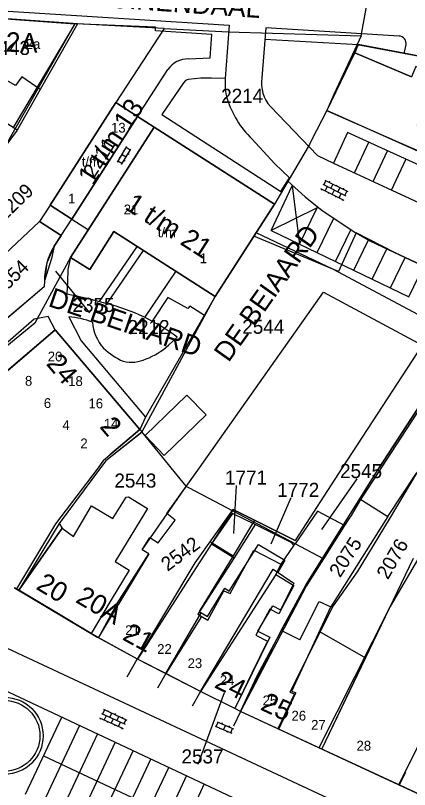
# Model space of a CAD drawing. Extents: x 148816 to 151297, y 399515 to 402500.
# Drawn here: x 150790.3 to 150840.6, y 399958.9 to 400057.7 of the extents above; entities that cross this region are included whole.
import ezdxf

# ---------------------------------------------------------------- set-up
doc = ezdxf.new("R2010")
doc.units = 0
for name, color, linetype in [('B01 Hoofdgebouw  [D] Norm', 7, 'Continuous'), ('B01 Hoofdgebouw  [T] Norm', 7, 'Continuous'), ('B01 Hoofdgebouw secundair [T] Gem', 7, 'Continuous'), ('B01 hoofgebouw', 7, 'Continuous'), ('B02 Bijgebouw  [D] Norm', 7, 'Continuous'), ('B02 Bijgebouw  [T] Norm', 7, 'Continuous'), ('B07 Tussenmuur  [D] Norm', 7, 'Continuous'), ('G01 perceelsgrens', 7, 'Continuous'), ('S02 Open verharding  Norm', 7, 'Continuous'), ('T03 Hek raster  [T] Gem', 7, 'Continuous'), ('T04 Haag heg  [D] Gem', 7, 'Continuous'), ('V00 Kant verharding algemeen  [T] Norm', 7, 'Continuous'), ('V00 Kant verharding algemeen secundair  [T] Gem', 7, 'Continuous'), ('V00 Kant verharding algemeen secundair  [T] Norm', 7, 'Continuous'), ('Z01 perceelnummer', 7, 'Continuous'), ('Z02 huisnummer', 7, 'Continuous'), ('Z02 Huisnummer  [Tekst] Norm', 7, 'Continuous'), ('Z06 straatnaam', 7, 'Continuous')]:
    doc.layers.add(name, color=color, linetype=linetype)

msp = doc.modelspace()

# ---------------------------------------------------------------- linework, layer by layer
at = {"layer": 'B01 Hoofdgebouw  [D] Norm'}
for p, q in [((150795.348, 400052.381), (150790.046, 400043.45)), ((150845.671, 400013.795), (150836.721, 400000)), ((150801.545, 400000.967), (150800.873, 400000)), ((150801.545, 400000.967), (150802.36, 400001.66)), ((150800.873, 400000), (150795.449, 399992.841)), ((150813.254, 399987.887), (150818.105, 399994.687)), ((150818.105, 399994.687), (150826.001, 399990.749)), ((150815.184, 399990.551), (150818.078, 399988.773)), ((150817.601, 399984.269), (150821.303, 399990.218)), ((150821.303, 399990.218), (150824.675, 399988.226)), ((150807.331, 399989.02), (150803.482, 399982.607)), ((150818.078, 399988.773), (150813.735, 399981.668)), ((150824.675, 399988.226), (150823.773, 399986.699)), ((150829.384, 399964.117), (150841.083, 399988.484)), ((150823.208, 399987.086), (150825.822, 399985.293)), ((150825.822, 399985.293), (150824.12, 399981.891)), ((150814.799, 399981.017), (150817.011, 399984.636)), ((150817.011, 399984.636), (150817.601, 399984.269)), ((150826.576, 399978.045), (150829.046, 399982.956)), ((150829.046, 399982.956), (150830.569, 399982.245)), ((150821.219, 399979.141), (150823.139, 399982.374)), ((150823.139, 399982.374), (150824.12, 399981.891)), ((150813.735, 399981.668), (150814.799, 399981.017)), ((150821.219, 399979.141), (150822.759, 399978.383)), ((150821.289, 399973.39), (150824.225, 399979.228)), ((150826.576, 399978.045), (150824.225, 399979.228)), ((150829.116, 399979.116), (150834.975, 399975.763)), ((150829.116, 399979.116), (150834.372, 399976.108)), ((150822.759, 399978.383), (150820.497, 399973.786)), ((150829.384, 399964.117), (150834.372, 399974.506)), ((150840.08, 399961.141), (150839.275, 399959.525))]:
    msp.add_line(p, q, dxfattribs=at)
at = {"layer": 'B01 Hoofdgebouw  [T] Norm'}
for p, q in [((150785.62, 400057.58), (150797.9, 400056.68)), ((150797.9, 400056.68), (150795.348, 400052.381)), ((150834.05, 400054.02), (150833.59, 400052.99)), ((150841.85, 400052.53), (150834.05, 400054.02)), ((150833.59, 400052.99), (150840.85, 400049.91)), ((150803.11, 400046.62), (150794.74, 400033.54)), ((150805.91, 400044.83), (150803.11, 400046.62)), ((150797.53, 400031.75), (150805.91, 400044.83)), ((150808.03, 400043.49), (150797.36, 400026.86)), ((150823.35, 400033.66), (150808.03, 400043.49)), ((150794.74, 400033.54), (150797.53, 400031.75)), ((150815.81, 400021.89), (150823.35, 400033.66)), ((150796.17, 400029.66), (150793.38, 400031.46)), ((150795.27, 400028.28), (150796.17, 400029.66)), ((150799.79, 400025.32), (150802.88, 400030.18)), ((150802.88, 400030.18), (150815.81, 400021.89)), ((150797.36, 400026.86), (150799.79, 400025.32)), ((150794.01, 400023.86), (150793.98, 400023.09)), ((150793.98, 400023.09), (150773.21, 400005.49)), ((150795.37, 400017.6), (150785.69, 400009.32)), ((150806.17, 400004.9), (150795.37, 400017.6)), ((150802.36, 400001.66), (150806.17, 400004.9)), ((150790.193, 399984.684), (150800.848, 399978.338)), ((150790.477, 399984.555), (150790.22, 399984.71)), ((150800.91, 399978.32), (150803.482, 399982.607)), ((150805.9, 399975.59), (150800.91, 399978.32)), ((150813.92, 399971.45), (150805.9, 399975.59)), ((150820.497, 399973.786), (150818.29, 399969.3)), ((150819.04, 399968.92), (150821.289, 399973.39)), ((150818.29, 399969.3), (150813.92, 399971.45)), ((150849.86, 399954.61), (150819.04, 399968.92)), ((150834.372, 399961.801), (150819.04, 399968.92))]:
    msp.add_line(p, q, dxfattribs=at)
at = {"layer": 'B01 Hoofdgebouw secundair [T] Gem'}
msp.add_circle((150788.931, 399965.806), 4.916, dxfattribs=at)
at = {"layer": 'B01 hoofgebouw'}
for points in [[(150768.94, 400024.86), (150765.29, 400028.05), (150773.7, 400037.51), (150785.62, 400057.58), (150797.9, 400056.68)], [(150797.9, 400056.68), (150790.214, 400043.146), (150788.975, 400040.996), (150785.302, 400043.226), (150783.386, 400039.987), (150787.002, 400037.736), (150784.14, 400033.191), (150780.545, 400035.385), (150778.893, 400032.584), (150781.935, 400030.101), (150778.874, 400027.081), (150776.259, 400029.444), (150772.26, 400025.504), (150775.671, 400017.617), (150776.213, 400017.88), (150776.269, 400017.496), (150779.875, 400019.267), (150780.198, 400018.853), (150780.002, 400018.632), (150781.718, 400016.69), (150783.275, 400018.066), (150781.186, 400020.295), (150783.097, 400021.793), (150793.38, 400031.46)], [(150864.71, 400034.14), (150841.62, 400043.76), (150844.23, 400050.02), (150841.39, 400051.21), (150840.85, 400049.91), (150833.59, 400052.99), (150834.05, 400054.02), (150841.85, 400052.53), (150841.95, 400052.69), (150857.79, 400046.1), (150860.23, 400051.98), (150865.98, 400049.6), (150867.18, 400052.48), (150871.57, 400050.65), (150864.71, 400034.14)], [(150805.91, 400044.83), (150797.53, 400031.75), (150794.74, 400033.54), (150803.11, 400046.62), (150805.91, 400044.83)], [(150805.91, 400044.83), (150808.03, 400043.49)], [(150799.79, 400025.32), (150797.36, 400026.86), (150808.03, 400043.49), (150823.35, 400033.66), (150815.81, 400021.89), (150802.88, 400030.18), (150799.79, 400025.32)], [(150793.38, 400031.46), (150796.17, 400029.66), (150795.269, 400028.278)], [(150797.53, 400031.75), (150799.65, 400030.4)], [(150794.01, 400023.86), (150793.98, 400023.09), (150773.21, 400005.49), (150772.76, 400006.01), (150771.77, 400006.06), (150771.26, 400005.75), (150766.35, 400013.33), (150762.74, 400023.48), (150768.94, 400024.86)], [(150813.779, 400000), (150829.63, 400022.43), (150842.18, 400015.675), (150832.006, 400000)], [(150785.69, 400009.32), (150795.37, 400017.6), (150806.17, 400004.9), (150802.361, 400001.661)], [(150836.721, 400000), (150845.671, 400013.795), (150849.5, 400011.94), (150841.899, 400000)], [(150814.64, 400006.77), (150812.2, 400009.28), (150806.86, 400004.12), (150809.29, 400001.6), (150814.64, 400006.77)], [(150806.17, 400004.9), (150806.471, 400004.547), (150801.844, 400000.918), (150801.165, 400000)], [(150801.165, 400000), (150795.916, 399992.904), (150790.762, 399984.385)], [(150803.31, 399982.71), (150807.331, 399989.02), (150806.495, 399989.522), (150807.445, 399991.105), (150808.532, 399990.452), (150810.691, 399993.319), (150809.65, 399994.157), (150813.779, 400000)], [(150832.006, 400000), (150826.001, 399990.749), (150818.105, 399994.687), (150815.31, 399990.291), (150818.235, 399988.532), (150813.565, 399981.32), (150814.866, 399980.562), (150816.918, 399984.298), (150817.693, 399983.986), (150820.734, 399989.492), (150824.178, 399987.71), (150823.548, 399986.414), (150825.836, 399984.996), (150823.913, 399981.371), (150822.775, 399981.976), (150820.982, 399978.633), (150822.487, 399977.867), (150820.49, 399973.79)], [(150821.15, 399973.46), (150827.404, 399985.136), (150836.721, 400000)], [(150790.762, 399984.385), (150796.3, 399992.321), (150797.711, 399991.262), (150800.031, 399995.14), (150802.73, 399993.532), (150804.447, 399996.272), (150804.755, 399996.309)], [(150804.755, 399996.309), (150807.172, 399994.823), (150803.039, 399988.063), (150804.807, 399986.934), (150802.54, 399983.15)], [(150802.54, 399983.15), (150799.97, 399978.86), (150790.22, 399984.71)], [(150820.49, 399973.79), (150818.29, 399969.3), (150813.92, 399971.45), (150805.9, 399975.59), (150800.91, 399978.32), (150803.31, 399982.71)], [(150892.523, 399942.314), (150890.34, 399937.76), (150881.72, 399941.44), (150877.78, 399942.9), (150860.91, 399950.51), (150852.57, 399954.45), (150852.98, 399955.29), (150850.67, 399956.36), (150849.86, 399954.61), (150819.04, 399968.92), (150821.15, 399973.46)]]:
    msp.add_lwpolyline(points, dxfattribs=at)
msp.add_arc((150802.581, 400023.806), 8.571, 148.54869, 179.63932, dxfattribs=at)
at = {"layer": 'B02 Bijgebouw  [D] Norm'}
for p, q in [((150834.242, 399996.046), (150836.721, 400000)), ((150837.813, 399993.783), (150841.46, 399999.31)), ((150834.242, 399996.046), (150837.813, 399993.783)), ((150837.813, 399993.783), (150830.569, 399982.245)), ((150824.225, 399979.228), (150827.404, 399985.136))]:
    msp.add_line(p, q, dxfattribs=at)
at = {"layer": 'B02 Bijgebouw  [T] Norm'}
for p, q in [((150805.91, 400044.83), (150808.03, 400043.49)), ((150797.53, 400031.75), (150799.65, 400030.4))]:
    msp.add_line(p, q, dxfattribs=at)
at = {"layer": 'B07 Tussenmuur  [D] Norm'}
for p, q in [((150795.449, 399992.841), (150790.477, 399984.555)), ((150795.449, 399992.841), (150790.477, 399984.555)), ((150805.9, 399975.59), (150813.254, 399987.887)), ((150805.9, 399975.59), (150813.254, 399987.887)), ((150813.92, 399971.45), (150823.208, 399987.086)), ((150813.92, 399971.45), (150823.208, 399987.086)), ((150825.585, 399971.51), (150830.569, 399982.245)), ((150825.585, 399971.51), (150830.569, 399982.245)), ((150809.484, 399973.74), (150814.032, 399981.487)), ((150809.484, 399973.74), (150814.032, 399981.487)), ((150823.923, 399966.653), (150826.073, 399971.283)), ((150823.923, 399966.653), (150826.073, 399971.283)), ((150825.585, 399971.51), (150826.073, 399971.283)), ((150825.585, 399971.51), (150826.073, 399971.283))]:
    msp.add_line(p, q, dxfattribs=at)
at = {"layer": 'G01 perceelsgrens'}
for points in [[(150834.432, 400055.137), (150837.268, 400070.754)], [(150833.925, 400054.045), (150841.85, 400052.53), (150844.84, 400058.91)], [(150798.219, 400056.657), (150785.62, 400057.58), (150782.92, 400053.034)], [(150798.219, 400056.657), (150793.465, 400048.286)], [(150809.306, 400056.066), (150798.219, 400056.657)], [(150809.306, 400056.066), (150803.11, 400046.62)], [(150809.306, 400056.066), (150817.456, 400055.632), (150834.432, 400055.137)], [(150834.432, 400055.137), (150833.925, 400054.045)], [(150833.925, 400054.045), (150830.952, 400047.642), (150830.019, 400045.617)], [(150793.465, 400048.286), (150791.119, 400049.922), (150790.32, 400048.797), (150782.92, 400053.034)], [(150790.53, 400043.119), (150780.776, 400049.424)], [(150793.465, 400048.286), (150790.53, 400043.119)], [(150803.11, 400046.62), (150794.74, 400033.54)], [(150805.91, 400044.83), (150803.11, 400046.62)], [(150830.019, 400045.617), (150828.09, 400041.812), (150827.841, 400041.288), (150823.35, 400033.66)], [(150903.457, 400011.835), (150886.723, 400019.738), (150852.862, 400035.544), (150843.246, 400039.687), (150830.019, 400045.617)], [(150805.91, 400044.83), (150797.53, 400031.75), (150794.74, 400033.54)], [(150808.03, 400043.49), (150805.91, 400044.83)], [(150808.03, 400043.49), (150797.36, 400026.86), (150792.783, 400018.49), (150785.349, 400012.372), (150774.311, 400002.971), (150773.91, 400003.34), (150773.77, 400003.53), (150772.98, 400002.88)], [(150823.35, 400033.66), (150808.03, 400043.49)], [(150790.53, 400043.119), (150788.975, 400040.996), (150787.974, 400039.342)], [(150794.74, 400033.54), (150793.38, 400031.46)], [(150823.35, 400033.66), (150820.72, 400029.554)], [(150793.38, 400031.46), (150783.097, 400021.793), (150781.186, 400020.295)], [(150793.38, 400031.46), (150796.17, 400029.66), (150795.269, 400028.278), (150794.338, 400026.155), (150794.01, 400023.86), (150793.98, 400023.09), (150783.734, 400014.407)], [(150820.72, 400029.554), (150819.522, 400027.684)], [(150831.526, 400025.05), (150820.72, 400029.554)], [(150833.778, 400029.998), (150831.526, 400025.05)], [(150838.736, 400027.467), (150833.778, 400029.998)], [(150806.461, 400004.54), (150815.81, 400021.89), (150819.522, 400027.684)], [(150847.682, 400023.263), (150838.736, 400027.467)], [(150845.605, 400013.274), (150844.623, 400011.752), (150836.978, 400000)], [(150806.461, 400004.54), (150801.845, 400000.919)], [(150806.461, 400004.54), (150809.084, 400001.305)], [(150801.845, 400000.919), (150801.165, 400000)], [(150809.084, 400001.305), (150810.143, 400000)], [(150801.165, 400000), (150795.915, 399992.903)], [(150810.143, 400000), (150812.041, 399997.661)], [(150841.899, 400000), (150841.46, 399999.31), (150837.972, 399993.437), (150833.906, 399986.724), (150830.854, 399982.407), (150825.31, 399971.381), (150825.905, 399971.152), (150823.797, 399966.712)], [(150848.575, 400000), (150847.496, 399998.214), (150842.343, 399989.482), (150838.127, 399982.309), (150829.031, 399964.281)], [(150836.978, 400000), (150834.208, 399995.741), (150833.126, 399993.937), (150832.852, 399993.504)], [(150806.495, 399989.522), (150812.112, 399997.623)], [(150812.112, 399997.623), (150812.041, 399997.661)], [(150812.535, 399997.401), (150812.112, 399997.623)], [(150825.982, 399990.327), (150812.535, 399997.401)], [(150820.897, 399992.763), (150818.028, 399994.186), (150815.31, 399990.291), (150813.367, 399987.298), (150805.9, 399975.59)], [(150828.843, 399994.471), (150825.982, 399990.327)], [(150832.31, 399992.649), (150828.843, 399994.471)], [(150795.915, 399992.903), (150796.3, 399992.321)], [(150832.852, 399993.504), (150832.31, 399992.649)], [(150796.3, 399992.321), (150790.761, 399984.385)], [(150820.897, 399992.763), (150818.235, 399988.532), (150813.565, 399981.32), (150814.052, 399981.036), (150809.488, 399973.738)], [(150825.837, 399990.117), (150825.579, 399990.441), (150820.897, 399992.763)], [(150832.31, 399992.649), (150829.624, 399988.412)], [(150825.837, 399990.117), (150824.178, 399987.71), (150823.548, 399986.414), (150813.92, 399971.45)], [(150825.982, 399990.327), (150825.837, 399990.117)], [(150829.624, 399988.412), (150825.982, 399990.327)], [(150800.91, 399978.32), (150807.331, 399989.02), (150806.495, 399989.522)], [(150829.624, 399988.412), (150827.388, 399984.884), (150819.04, 399968.92)], [(150790.761, 399984.385), (150790.22, 399984.71)], [(150795.369, 399981.621), (150790.761, 399984.385)], [(150800.91, 399978.32), (150799.97, 399978.86), (150795.369, 399981.621)], [(150801.241, 399978.139), (150800.91, 399978.32)], [(150805.9, 399975.59), (150801.241, 399978.139)], [(150809.488, 399973.738), (150805.9, 399975.59)], [(150813.92, 399971.45), (150809.488, 399973.738)], [(150819.04, 399968.92), (150818.29, 399969.3), (150813.92, 399971.45)], [(150845.199, 399971.591), (150839.187, 399959.566)], [(150823.797, 399966.712), (150819.04, 399968.92)], [(150829.031, 399964.281), (150823.797, 399966.712)], [(150839.187, 399959.566), (150829.031, 399964.281)], [(150852.57, 399954.45), (150850.285, 399955.529), (150849.86, 399954.61), (150839.187, 399959.566)]]:
    msp.add_lwpolyline(points, dxfattribs=at)
at = {"layer": 'S02 Open verharding  Norm'}
for p, q in [((150803.324, 400039.039), (150804.529, 400040.998)), ((150803.835, 400038.724), (150805.04, 400040.683)), ((150804.061, 400040.523), (150804.189, 400040.444)), ((150804.962, 400040.555), (150804.451, 400040.87)), ((150803.537, 400039.671), (150803.664, 400039.592)), ((150803.927, 400040.018), (150804.437, 400039.704)), ((150804.175, 400039.278), (150804.303, 400039.199)), ((150804.7, 400040.13), (150804.827, 400040.051)), ((150803.913, 400038.852), (150803.402, 400039.167)), ((150829.918, 400036.663), (150829.65, 400036.125)), ((150829.783, 400036.729), (150832.737, 400035.259)), ((150830.365, 400036.44), (150830.432, 400036.574)), ((150829.249, 400035.655), (150832.203, 400034.185)), ((150829.383, 400035.588), (150829.316, 400035.454)), ((150829.516, 400036.192), (150832.47, 400034.722)), ((150830.098, 400035.903), (150829.83, 400035.366)), ((150830.813, 400036.217), (150830.545, 400035.68)), ((150830.993, 400035.457), (150830.726, 400034.92)), ((150831.26, 400035.994), (150831.327, 400036.128)), ((150831.708, 400035.771), (150831.441, 400035.234)), ((150832.156, 400035.548), (150832.222, 400035.683)), ((150832.603, 400035.326), (150832.336, 400034.789)), ((150830.278, 400035.143), (150830.211, 400035.008)), ((150831.173, 400034.697), (150831.106, 400034.563)), ((150831.621, 400034.474), (150831.888, 400035.011)), ((150832.068, 400034.251), (150832.002, 400034.117)), ((150801.681, 399969.126), (150801.433, 399968.58)), ((150801.544, 399969.188), (150804.548, 399967.822)), ((150801.296, 399968.642), (150804.3, 399967.276)), ((150801.888, 399968.373), (150801.639, 399967.827)), ((150802.136, 399968.919), (150802.198, 399969.056)), ((150802.591, 399968.712), (150802.343, 399968.166)), ((150803.046, 399968.505), (150803.108, 399968.642)), ((150803.502, 399968.298), (150803.253, 399967.752)), ((150803.957, 399968.091), (150804.019, 399968.228)), ((150801.048, 399968.096), (150804.052, 399966.73)), ((150801.184, 399968.034), (150801.122, 399967.897)), ((150802.094, 399967.62), (150802.032, 399967.483)), ((150802.798, 399967.959), (150802.55, 399967.413)), ((150803.005, 399967.206), (150802.943, 399967.069)), ((150803.46, 399966.999), (150803.708, 399967.545)), ((150804.412, 399967.884), (150804.163, 399967.338)), ((150815.94, 399966.985), (150816.175, 399967.537)), ((150816.037, 399967.596), (150818.154, 399966.697)), ((150816.694, 399967.48), (150816.635, 399967.342)), ((150817.095, 399967.146), (150816.861, 399966.594)), ((150803.915, 399966.792), (150803.853, 399966.655)), ((150815.802, 399967.043), (150817.919, 399966.144)), ((150816.401, 399966.789), (150816.342, 399966.651)), ((150817.321, 399966.398), (150817.262, 399966.26)), ((150817.614, 399967.089), (150817.555, 399966.951)), ((150817.781, 399966.203), (150818.016, 399966.755))]:
    msp.add_line(p, q, dxfattribs=at)
at = {"layer": 'T03 Hek raster  [T] Gem'}
for p, q in [((150805.79, 399975.55), (150804.542, 399973.269)), ((150809.484, 399973.74), (150808.434, 399971.896)), ((150813.92, 399971.45), (150812.87, 399969.606)), ((150819.04, 399968.92), (150818.155, 399967.015))]:
    msp.add_line(p, q, dxfattribs=at)
at = {"layer": 'T04 Haag heg  [D] Gem'}
for p, q in [((150830.058, 400045.566), (150833.59, 400052.99)), ((150847.317, 400037.983), (150830.058, 400045.566)), ((150820.807, 399993.339), (150818.078, 399988.773))]:
    msp.add_line(p, q, dxfattribs=at)
at = {"layer": 'V00 Kant verharding algemeen  [T] Norm'}
for p, q in [((150785.31, 400058.56), (150817.58, 400056.51)), ((150808.19, 400056.24), (150797.9, 400056.68)), ((150808.17, 400055.79), (150808.19, 400056.24)), ((150817.58, 400056.51), (150817.09, 400049.69)), ((150822.28, 400056.17), (150821.76, 400049.78)), ((150839.25, 400055.11), (150822.28, 400056.17)), ((150815.36, 400055.31), (150808.17, 400055.79)), ((150815.16, 400052.33), (150815.36, 400055.31)), ((150822.12, 400054.72), (150834.05, 400054.02)), ((150839.91, 400052.86), (150840.15, 400054.02)), ((150812.4, 400052.2), (150815.16, 400052.33)), ((150805.91, 400044.83), (150809.77, 400050.83)), ((150811.74, 400049.16), (150809, 400045.09)), ((150812, 400049.435), (150811.74, 400049.16)), ((150812.35, 400049.58), (150812, 400049.435)), ((150813.97, 400049.73), (150812.35, 400049.58)), ((150815.35, 400049.76), (150813.97, 400049.73)), ((150817.09, 400049.69), (150815.35, 400049.76)), ((150809, 400045.09), (150824.18, 400035.26)), ((150832.69, 400042.82), (150830.89, 400038.91)), ((150863.45, 400028.66), (150832.69, 400042.82)), ((150823.41, 400038.82), (150820.47, 400041.98)), ((150825.26, 400037), (150823.41, 400038.82)), ((150824.18, 400035.26), (150825.26, 400037)), ((150822.95, 400030.29), (150825.62, 400035.99)), ((150796.17, 400029.66), (150797.53, 400031.75)), ((150830.89, 400025.34), (150821.01, 400030.02)), ((150822.95, 400030.29), (150840.511, 400021.831)), ((150795.27, 400028.28), (150794.91, 400026.72)), ((150805.847, 400028.278), (150801.003, 400021.229)), ((150806.624, 400027.744), (150801.965, 400020.964)), ((150794.91, 400026.72), (150794.01, 400023.86)), ((150797.36, 400026.86), (150797, 400025.3)), ((150840.511, 400021.831), (150842.41, 400025.773)), ((150797, 400025.3), (150796.96, 400023.78)), ((150810.784, 400025.113), (150806.786, 400019.212)), ((150843.39, 400018.63), (150830.89, 400025.34)), ((150796.96, 400023.78), (150796.89, 400022.22)), ((150796.89, 400022.22), (150799.47, 400021.65)), ((150799.47, 400021.65), (150801.98, 400020.96)), ((150815.81, 400021.89), (150806.91, 400006.48)), ((150809.75, 400021.732), (150807.771, 400018.711)), ((150812.303, 400020.34), (150809.75, 400021.732)), ((150812.56, 400020.642), (150812.303, 400020.34)), ((150814.43, 400019.459), (150812.56, 400020.642)), ((150792.71, 400018.97), (150788.37, 400015.21)), ((150793.59, 400019.17), (150792.71, 400018.97)), ((150794.48, 400019.33), (150793.59, 400019.17)), ((150795.37, 400017.6), (150794.48, 400019.33)), ((150797.13, 400019.29), (150798.7, 400016.23)), ((150810.96, 400016.68), (150809.85, 400015.67)), ((150798.7, 400016.23), (150806.91, 400006.48)), ((150806.91, 400006.48), (150806.17, 400004.9)), ((150875.14, 399936.86), (150787.319, 399977.887)), ((150786.993, 399972.52), (150866.54, 399935.215))]:
    msp.add_line(p, q, dxfattribs=at)
msp.add_lwpolyline([(150822.84, 400046.13), (150828.87, 400039.85), (150830.89, 400038.91)], dxfattribs=at)
for centre, radius, start, end in [((150839.213, 400054.163), 0.948, 351.33121, 87.76096), ((150812.341, 400049.103), 3.097, 88.91448, 146.11665), ((150823.955, 400048.994), 6.9, 174.21362, 195.93584), ((150826.113, 400049.083), 4.408, 170.90623, 222.05973), ((150829.309, 400050.947), 12.591, 197.79049, 225.41202), ((150795.715, 399996.254), 25.488, 53.26371, 75.76997), ((150796.07, 400007.537), 11.8, 69.77354, 84.84764), ((150805.778, 400019.006), 5.642, 184.02087, 221.46225), ((150803.771, 400022.315), 9.006, 290.87391, 312.45241), ((150807.981, 400022.238), 9.482, 227.29519, 245.64005), ((150805.075, 400018.115), 4.626, 257.45104, 294.32093)]:
    msp.add_arc(centre, radius, start, end, dxfattribs=at)
at = {"layer": 'V00 Kant verharding algemeen secundair  [T] Gem'}
for p, q in [((150833.584, 400037.656), (150835.401, 400041.562)), ((150835.942, 400036.56), (150837.759, 400040.466)), ((150838.299, 400035.463), (150840.116, 400039.369)), ((150830.89, 400038.91), (150860.54, 400025.12)), ((150825.08, 400036.6), (150827.26, 400034.61)), ((150825.62, 400035.99), (150826.551, 400028.555)), ((150827.26, 400034.61), (150829.43, 400032.85)), ((150828.791, 400033.205), (150822.95, 400030.29)), ((150826.551, 400028.555), (150828.791, 400033.205)), ((150829.43, 400032.85), (150833.74, 400030.02)), ((150828.799, 400027.473), (150830.918, 400031.873)), ((150831.141, 400026.344), (150833.091, 400030.391)), ((150833.74, 400030.02), (150835.455, 400029.04)), ((150833.483, 400025.216), (150835.35, 400029.091)), ((150835.455, 400029.04), (150837.15, 400028.21)), ((150835.826, 400024.087), (150837.69, 400027.956)), ((150837.15, 400028.21), (150859.01, 400017.94)), ((150838.168, 400022.959), (150840.043, 400026.851)), ((150798.506, 399967.135), (150793.872, 399957.268)), ((150800.778, 399966.069), (150796.143, 399956.198)), ((150803.051, 399965.003), (150798.414, 399955.129)), ((150793.917, 399963.266), (150814.359, 399953.658)), ((150805.323, 399963.936), (150800.685, 399954.06)), ((150807.596, 399962.87), (150802.956, 399952.99)), ((150809.868, 399961.804), (150805.227, 399951.921)), ((150812.14, 399960.738), (150807.498, 399950.852)), ((150814.413, 399959.672), (150809.769, 399949.783))]:
    msp.add_line(p, q, dxfattribs=at)
msp.add_circle((150788.931, 399965.806), 4.516, dxfattribs=at)
at = {"layer": 'V00 Kant verharding algemeen secundair  [T] Norm'}
msp.add_line((150791.608, 399958.345), (150796.232, 399968.201), dxfattribs=at)
at = {"layer": 'Z01 perceelnummer'}
for points in [[(150799.811, 400019.795), (150795.475, 400025.125)], [(150818.474, 399997.76), (150818.135, 399991.645)], [(150833.872, 399998.596), (150829.355, 399992.125)], [(150825.458, 399996.192), (150822.895, 399990.285)], [(150813.649, 399962.178), (150816.985, 399971.345)]]:
    msp.add_lwpolyline(points, dxfattribs=at)

# ---------------------------------------------------------------- texts
for s, p in [('2443', (150786.819, 400052.701)), ('2214', (150816.567, 400046.589)), ('2355', (150797.602, 400019.895)), ('2212', (150804.624, 400017.07)), ('2544', (150819.255, 400017.113)), ('2545', (150831.729, 399998.696)), ('2543', (150802.943, 399997.48)), ('1771', (150817.051, 399997.86)), ('1772', (150823.713, 399996.292)), ('2537', (150811.506, 399962.278))]:
    msp.add_text(s, height=1.8, dxfattribs=at).set_placement(p)
for s, rotation, p in [('2211', 57.62648, (150800.355, 400036.903)), ('2209', 44.01648, (150788.93, 400031.443)), ('2354', 44.38745, (150788.367, 400021.712)), ('2542', 36.44515, (150809.731, 399986.728)), ('2075', 57.45825, (150831.735, 399985.898)), ('2076', 59.76021, (150837.82, 399985.64))]:
    msp.add_text(s, height=1.8, rotation=rotation, dxfattribs=at).set_placement(p)
at = {"layer": 'Z02 huisnummer'}
for s, rotation, p in [('2A', 357.82163, (150789.05, 400053.129)), ('1 t/m 13', 56.8344, (150800.202, 400035.932)), ('1 t/m 21', 327.45411, (150804.152, 400033.112)), ('24', 310.37763, (150794.146, 400013.251)), ('2', 310.37763, (150800.97, 400005.225)), ('20', 329.07554, (150792.817, 399984.608)), ('20A', 329.66519, (150797.864, 399982.92)), ('21', 331.30721, (150803.833, 399978.145)), ('24', 333.81948, (150815.564, 399972.034)), ('25', 335.1008, (150821.439, 399969.184))]:
    msp.add_text(s, height=2.5, rotation=rotation, dxfattribs=at).set_placement(p)
at = {"layer": 'Z02 Huisnummer  [Tekst] Norm'}
for s, p in [('2a', (150791.643, 400053.468)), ('13', (150802.517, 400042.786)), ('t/m', (150798.78, 400038.447)), ('1', (150797.04, 400033.745)), ('21', (150804.125, 400032.355)), ('t/m', (150808.474, 400029.442)), ('1', (150813.84, 400026.125)), ('20', (150794.445, 400013.59)), ('8', (150791.538, 400010.486)), ('18', (150797.052, 400010.45)), ('6', (150793.943, 400007.643)), ('16', (150799.642, 400007.606)), ('4', (150796.311, 400004.835)), ('14', (150801.603, 400005.018)), ('2', (150798.606, 400002.502)), ('21', (150804.322, 399978.662)), ('22', (150808.402, 399976.262)), ('23', (150812.284, 399974.448)), ('24', (150816.389, 399972.277)), ('25', (150821.85, 399969.691)), ('26', (150825.535, 399967.745)), ('27', (150828.036, 399966.578)), ('28', (150833.828, 399963.92))]:
    msp.add_text(s, height=1.25, dxfattribs=at).set_placement(p)
at = {"layer": 'Z06 straatnaam'}
for s, rotation, p in [('DUINENDAAL', 355.98783, (150799.983, 400058.919)), ('DE BEIAARD', 54.60889, (150817.505, 400013.366)), ('DE BEIAARD', 341.14816, (150794.375, 400020.678))]:
    msp.add_text(s, height=2.5, rotation=rotation, dxfattribs=at).set_placement(p)

doc.saveas('drawing.dxf')
